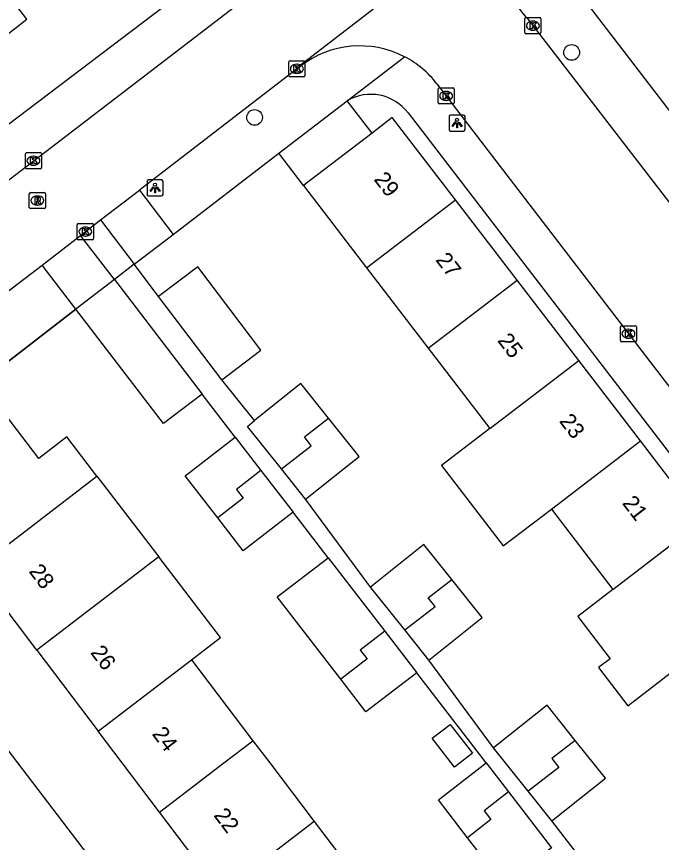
# Model space of a CAD drawing. Extents: x 159353 to 160616, y 385893 to 387321.
# Drawn here: x 159922.9 to 159963, y 386745.1 to 386796.3 of the extents above; entities that cross this region are included whole.
import ezdxf

# ---------------------------------------------------------------- set-up
doc = ezdxf.new("R2010")
doc.units = 0
for name, color, linetype in [('IMGEO_Boom', 7, 'Continuous'), ('IMGEO_Groenvoorziening', 7, 'Continuous'), ('IMGEO_Kolk', 7, 'Continuous'), ('IMGEO_Lichtpunt', 7, 'Continuous'), ('IMGEO_Muur', 7, 'Continuous'), ('IMGEO_Pand', 7, 'Continuous'), ('IMGEO_Pand_nummerreeks', 7, 'Continuous'), ('IMGEO_Rijbaan_lokaal_open', 7, 'Continuous'), ('IMGEO_Rioolput', 7, 'Continuous'), ('IMGEO_Voetpad_open', 7, 'Continuous')]:
    doc.layers.add(name, color=color, linetype=linetype)

msp = doc.modelspace()

# ---------------------------------------------------------------- linework, layer by layer
at = {"layer": 'IMGEO_Boom'}
for centre in [(159957.404, 386794.113), (159937.716, 386790.077)]:
    msp.add_circle(centre, 0.489, dxfattribs=at)
at = {"layer": 'IMGEO_Groenvoorziening'}
for points in [[(159916.388, 386805.503), (159907.534, 386798.781), (159906.821, 386798.235), (159914.662, 386787.991), (159915.375, 386788.537), (159920.977, 386793.031), (159920.428, 386793.744), (159923.58, 386796.173), (159916.388, 386805.503)], [(159917.628, 386782.525), (159917.092, 386783.163), (159915.836, 386784.665), (159936.633, 386800.439)]]:
    msp.add_lwpolyline(points, dxfattribs=at)
at = {"layer": 'IMGEO_Kolk'}
for p, q in [((159954.495, 386795.349), (159954.495, 386796.201)), ((159954.57, 386796.275), (159955.422, 386796.275)), ((159954.983, 386796.055), (159955.008, 386796.055)), ((159955.496, 386796.201), (159955.496, 386795.349)), ((159955.422, 386795.275), (159954.57, 386795.275)), ((159955.006, 386795.495), (159954.981, 386795.495)), ((159939.841, 386792.67), (159939.841, 386793.522)), ((159939.916, 386793.596), (159940.768, 386793.596)), ((159940.842, 386793.522), (159940.842, 386792.67)), ((159940.329, 386793.376), (159940.354, 386793.376)), ((159940.768, 386792.596), (159939.916, 386792.596)), ((159940.352, 386792.816), (159940.327, 386792.816)), ((159949.11, 386790.986), (159949.11, 386791.838)), ((159949.185, 386791.912), (159950.037, 386791.912)), ((159949.598, 386791.692), (159949.623, 386791.692)), ((159950.111, 386791.838), (159950.111, 386790.986)), ((159950.037, 386790.912), (159949.185, 386790.912)), ((159949.621, 386791.132), (159949.596, 386791.132)), ((159923.559, 386787.889), (159924.411, 386787.889)), ((159923.484, 386786.963), (159923.484, 386787.815)), ((159923.972, 386787.669), (159923.997, 386787.669)), ((159924.485, 386787.815), (159924.485, 386786.963)), ((159924.411, 386786.889), (159923.559, 386786.889)), ((159923.995, 386787.109), (159923.97, 386787.109)), ((159926.707, 386782.559), (159926.707, 386783.411)), ((159926.782, 386783.485), (159927.634, 386783.485)), ((159927.195, 386783.265), (159927.22, 386783.265)), ((159927.708, 386783.411), (159927.708, 386782.559)), ((159927.218, 386782.705), (159927.193, 386782.705)), ((159927.634, 386782.485), (159926.782, 386782.485)), ((159960.426, 386776.22), (159960.426, 386777.072)), ((159960.501, 386777.146), (159961.353, 386777.146)), ((159961.427, 386777.072), (159961.427, 386776.22)), ((159960.914, 386776.926), (159960.939, 386776.926)), ((159961.353, 386776.146), (159960.501, 386776.146)), ((159960.937, 386776.366), (159960.912, 386776.366))]:
    msp.add_line(p, q, dxfattribs=at)
for points in [[(159954.495, 386795.349), (159954.495, 386796.201)], [(159954.57, 386796.275), (159955.422, 386796.275)], [(159955.496, 386796.201), (159955.496, 386795.349)], [(159954.816, 386795.975), (159954.939, 386795.975), (159954.939, 386795.824), (159955.069, 386795.975), (159955.233, 386795.975), (159955.087, 386795.824), (159955.24, 386795.575), (159955.088, 386795.575), (159955.003, 386795.739), (159954.939, 386795.672), (159954.939, 386795.575), (159954.816, 386795.575), (159954.816, 386795.975)], [(159955.422, 386795.275), (159954.57, 386795.275)], [(159939.841, 386792.67), (159939.841, 386793.522)], [(159939.916, 386793.596), (159940.768, 386793.596)], [(159940.842, 386793.522), (159940.842, 386792.67)], [(159940.162, 386793.296), (159940.285, 386793.296), (159940.285, 386793.145), (159940.415, 386793.296), (159940.579, 386793.296), (159940.433, 386793.145), (159940.586, 386792.896), (159940.434, 386792.896), (159940.349, 386793.06), (159940.285, 386792.993), (159940.285, 386792.896), (159940.162, 386792.896), (159940.162, 386793.296)], [(159940.768, 386792.596), (159939.916, 386792.596)], [(159949.11, 386790.986), (159949.11, 386791.838)], [(159949.185, 386791.912), (159950.037, 386791.912)], [(159949.431, 386791.612), (159949.554, 386791.612), (159949.554, 386791.461), (159949.684, 386791.612), (159949.848, 386791.612), (159949.702, 386791.461), (159949.855, 386791.212), (159949.703, 386791.212), (159949.618, 386791.376), (159949.554, 386791.309), (159949.554, 386791.212), (159949.431, 386791.212), (159949.431, 386791.612)], [(159950.111, 386791.838), (159950.111, 386790.986)], [(159950.037, 386790.912), (159949.185, 386790.912)], [(159923.559, 386787.889), (159924.411, 386787.889)], [(159923.484, 386786.963), (159923.484, 386787.815)], [(159923.805, 386787.589), (159923.928, 386787.589), (159923.928, 386787.438), (159924.058, 386787.589), (159924.222, 386787.589), (159924.076, 386787.438), (159924.229, 386787.189), (159924.077, 386787.189), (159923.992, 386787.353), (159923.928, 386787.286), (159923.928, 386787.189), (159923.805, 386787.189), (159923.805, 386787.589)], [(159924.485, 386787.815), (159924.485, 386786.963)], [(159924.411, 386786.889), (159923.559, 386786.889)], [(159926.707, 386782.559), (159926.707, 386783.411)], [(159926.782, 386783.485), (159927.634, 386783.485)], [(159927.708, 386783.411), (159927.708, 386782.559)], [(159927.028, 386783.185), (159927.151, 386783.185), (159927.151, 386783.034), (159927.281, 386783.185), (159927.445, 386783.185), (159927.299, 386783.034), (159927.452, 386782.785), (159927.3, 386782.785), (159927.215, 386782.949), (159927.151, 386782.882), (159927.151, 386782.785), (159927.028, 386782.785), (159927.028, 386783.185)], [(159927.634, 386782.485), (159926.782, 386782.485)], [(159960.426, 386776.22), (159960.426, 386777.072)], [(159960.501, 386777.146), (159961.353, 386777.146)], [(159961.427, 386777.072), (159961.427, 386776.22)], [(159960.747, 386776.846), (159960.87, 386776.846), (159960.87, 386776.695), (159961, 386776.846), (159961.164, 386776.846), (159961.018, 386776.695), (159961.171, 386776.446), (159961.019, 386776.446), (159960.934, 386776.61), (159960.87, 386776.543), (159960.87, 386776.446), (159960.747, 386776.446), (159960.747, 386776.846)], [(159961.353, 386776.146), (159960.501, 386776.146)]]:
    msp.add_lwpolyline(points, dxfattribs=at)
for centre, start, end in [((159954.572, 386796.199), 91.552, 178.448), ((159954.572, 386796.199), 91.552, 178.448), ((159955.42, 386796.199), 1.552, 88.448), ((159955.42, 386796.199), 1.552, 88.448), ((159954.572, 386795.351), 181.552, 268.448), ((159954.572, 386795.351), 181.552, 268.448), ((159955.42, 386795.351), 271.552, 358.448), ((159955.42, 386795.351), 271.552, 358.448), ((159939.918, 386793.52), 91.552, 178.448), ((159939.918, 386793.52), 91.552, 178.448), ((159940.766, 386793.52), 1.552, 88.448), ((159940.766, 386793.52), 1.552, 88.448), ((159939.918, 386792.672), 181.552, 268.448), ((159939.918, 386792.672), 181.552, 268.448), ((159940.766, 386792.672), 271.552, 358.448), ((159940.766, 386792.672), 271.552, 358.448), ((159949.187, 386791.836), 91.552, 178.448), ((159949.187, 386791.836), 91.552, 178.448), ((159950.035, 386791.836), 1.552, 88.448), ((159950.035, 386791.836), 1.552, 88.448), ((159949.187, 386790.988), 181.552, 268.448), ((159949.187, 386790.988), 181.552, 268.448), ((159950.035, 386790.988), 271.552, 358.448), ((159950.035, 386790.988), 271.552, 358.448), ((159923.561, 386787.813), 91.552, 178.448), ((159923.561, 386787.813), 91.552, 178.448), ((159924.409, 386787.813), 1.552, 88.448), ((159924.409, 386787.813), 1.552, 88.448), ((159923.561, 386786.965), 181.552, 268.448), ((159923.561, 386786.965), 181.552, 268.448), ((159924.409, 386786.965), 271.552, 358.448), ((159924.409, 386786.965), 271.552, 358.448), ((159926.784, 386783.409), 91.552, 178.448), ((159926.784, 386783.409), 91.552, 178.448), ((159927.632, 386783.409), 1.552, 88.448), ((159927.632, 386783.409), 1.552, 88.448), ((159926.784, 386782.561), 181.552, 268.448), ((159926.784, 386782.561), 181.552, 268.448), ((159927.632, 386782.561), 271.552, 358.448), ((159927.632, 386782.561), 271.552, 358.448), ((159960.503, 386777.07), 91.552, 178.448), ((159960.503, 386777.07), 91.552, 178.448), ((159961.351, 386777.07), 1.552, 88.448), ((159961.351, 386777.07), 1.552, 88.448), ((159960.503, 386776.222), 181.552, 268.448), ((159960.503, 386776.222), 181.552, 268.448), ((159961.351, 386776.222), 271.552, 358.448), ((159961.351, 386776.222), 271.552, 358.448)]:
    msp.add_arc(centre, 0.0765, start, end, dxfattribs=at)
for centre, major_axis, ratio, start_param, end_param in [((159954.982, 386795.775), (-0.387, 0.002), 0.722429, 4.712389, 7.853982), ((159955.007, 386795.775), (-0.39, 0.002), 0.717154, 1.570796, 4.712389), ((159940.328, 386793.096), (-0.387, 0.002), 0.722429, 4.712389, 7.853982), ((159940.353, 386793.096), (-0.39, 0.002), 0.717154, 1.570796, 4.712389), ((159949.597, 386791.412), (-0.387, 0.002), 0.722429, 4.712389, 7.853982), ((159949.622, 386791.412), (-0.39, 0.002), 0.717154, 1.570796, 4.712389), ((159923.971, 386787.389), (-0.387, 0.002), 0.722429, 4.712389, 7.853982), ((159923.996, 386787.389), (-0.39, 0.002), 0.717154, 1.570796, 4.712389), ((159927.194, 386782.985), (-0.387, 0.002), 0.722429, 4.712389, 7.853982), ((159927.219, 386782.985), (-0.39, 0.002), 0.717154, 1.570796, 4.712389), ((159960.913, 386776.646), (-0.387, 0.002), 0.722429, 4.712389, 7.853982), ((159960.938, 386776.646), (-0.39, 0.002), 0.717154, 1.570796, 4.712389)]:
    msp.add_ellipse(centre, major_axis=major_axis, ratio=ratio, start_param=start_param, end_param=end_param, dxfattribs=at)
at = {"layer": 'IMGEO_Lichtpunt'}
for p, q in [((159949.787, 386790.13), (159949.787, 386789.323)), ((159949.787, 386790.13), (159949.787, 386789.323)), ((159950.689, 386790.225), (159949.881, 386790.225)), ((159950.689, 386790.225), (159949.881, 386790.225)), ((159950.783, 386789.323), (159950.783, 386790.13)), ((159950.783, 386789.323), (159950.783, 386790.13)), ((159949.881, 386789.229), (159950.689, 386789.229)), ((159949.881, 386789.229), (159950.689, 386789.229)), ((159931.036, 386786.102), (159931.036, 386785.295)), ((159931.036, 386786.102), (159931.036, 386785.295)), ((159931.938, 386786.197), (159931.13, 386786.197)), ((159931.938, 386786.197), (159931.13, 386786.197)), ((159932.032, 386785.295), (159932.032, 386786.102)), ((159932.032, 386785.295), (159932.032, 386786.102)), ((159931.13, 386785.201), (159931.938, 386785.201)), ((159931.13, 386785.201), (159931.938, 386785.201))]:
    msp.add_line(p, q, dxfattribs=at)
for points in [[(159950.161, 386789.794), (159950.2, 386789.766), (159950.012, 386789.504), (159949.974, 386789.531), (159950.161, 386789.794)], [(159950.263, 386789.746), (159950.31, 386789.746), (159950.31, 386789.424), (159950.263, 386789.424), (159950.263, 386789.746)], [(159950.373, 386789.766), (159950.411, 386789.793), (159950.598, 386789.531), (159950.559, 386789.503), (159950.373, 386789.766)], [(159931.41, 386785.766), (159931.449, 386785.738), (159931.261, 386785.476), (159931.223, 386785.503), (159931.41, 386785.766)], [(159931.512, 386785.718), (159931.559, 386785.718), (159931.559, 386785.396), (159931.512, 386785.396), (159931.512, 386785.718)], [(159931.622, 386785.738), (159931.66, 386785.765), (159931.847, 386785.503), (159931.808, 386785.475), (159931.622, 386785.738)]]:
    msp.add_lwpolyline(points, dxfattribs=at)
for centre in [(159950.286, 386789.928), (159931.535, 386785.9)]:
    msp.add_circle(centre, 0.0994, dxfattribs=at)
for centre, start, end in [((159949.881, 386790.13), 90, 180), ((159949.881, 386790.13), 90, 180), ((159950.689, 386790.13), 0, 90), ((159950.689, 386790.13), 0, 90), ((159949.881, 386789.323), 180, 270), ((159949.881, 386789.323), 180, 270), ((159950.689, 386789.323), 270, 0), ((159950.689, 386789.323), 270, 360), ((159931.13, 386786.102), 90, 180), ((159931.13, 386786.102), 90, 180), ((159931.938, 386786.102), 0, 90), ((159931.938, 386786.102), 0, 90), ((159931.13, 386785.295), 180, 270), ((159931.13, 386785.295), 180, 270), ((159931.938, 386785.295), 270, 0), ((159931.938, 386785.295), 270, 360)]:
    msp.add_arc(centre, 0.0946, start, end, dxfattribs=at)
at = {"layer": 'IMGEO_Muur'}
msp.add_lwpolyline([(159917.349, 386771.013), (159926.623, 386778.162)], dxfattribs=at)
at = {"layer": 'IMGEO_Pand'}
for points in [[(159939.222, 386787.863), (159943.471, 386791.117)], [(159945.011, 386789.104), (159943.471, 386791.117)], [(159950.184, 386784.957), (159946.266, 386790.064), (159945.011, 386789.104)], [(159945.011, 386789.104), (159940.759, 386785.848)], [(159940.759, 386785.848), (159939.222, 386787.863)], [(159940.759, 386785.848), (159944.672, 386780.737)], [(159944.672, 386780.737), (159950.184, 386784.957)], [(159954.011, 386779.967), (159950.184, 386784.957)], [(159935.691, 386773.79), (159938.113, 386775.631), (159934.182, 386780.804), (159931.76, 386778.963)], [(159944.672, 386780.737), (159948.495, 386775.743)], [(159929.014, 386780.005), (159926.623, 386778.162)], [(159929.014, 386780.005), (159934.451, 386772.896)], [(159948.495, 386775.743), (159954.011, 386779.967)], [(159957.838, 386774.978), (159954.011, 386779.967)], [(159935.691, 386773.79), (159931.76, 386778.963)], [(159934.451, 386772.896), (159932.053, 386771.062), (159926.623, 386778.162)], [(159948.495, 386775.743), (159952.318, 386770.751)], [(159952.318, 386770.751), (159957.838, 386774.978)], [(159961.665, 386769.988), (159957.838, 386774.978)], [(159942.307, 386771.393), (159940.587, 386773.547), (159937.717, 386771.254)], [(159927.927, 386767.8), (159926.056, 386770.24), (159924.313, 386768.903), (159922.211, 386771.674), (159916.408, 386767.286), (159920.395, 386762.022)], [(159939.379, 386768.252), (159937.267, 386770.895), (159937.717, 386771.254)], [(159939.379, 386768.252), (159941.235, 386769.682), (159940.808, 386770.237), (159942.307, 386771.393)], [(159940.885, 386766.366), (159944.205, 386769.017), (159942.307, 386771.393)], [(159952.318, 386770.751), (159949.328, 386768.462), (159953.15, 386763.469), (159956.14, 386765.758)], [(159935.428, 386765.206), (159933.407, 386767.828), (159936.511, 386770.221)], [(159936.511, 386770.221), (159938.105, 386768.153)], [(159956.14, 386765.758), (159961.665, 386769.988)], [(159965.492, 386764.999), (159961.665, 386769.988)], [(159938.105, 386768.153), (159936.584, 386766.981), (159937.011, 386766.426), (159935.428, 386765.206)], [(159938.105, 386768.153), (159940.107, 386765.556)], [(159940.885, 386766.366), (159939.379, 386768.252)], [(159920.395, 386762.022), (159927.927, 386767.8)], [(159927.927, 386767.8), (159931.766, 386762.795)], [(159940.107, 386765.556), (159937.002, 386763.163), (159935.428, 386765.206)], [(159956.14, 386765.758), (159959.964, 386760.766)], [(159959.964, 386760.766), (159965.492, 386764.999)], [(159949.965, 386761.392), (159948.232, 386763.562), (159944.912, 386760.91)], [(159931.766, 386762.795), (159924.204, 386756.994)], [(159933.796, 386756.402), (159935.606, 386757.79), (159931.766, 386762.795)], [(159943.067, 386755.191), (159939.127, 386760.303), (159942.282, 386762.734)], [(159942.282, 386762.734), (159945.795, 386758.177)], [(159924.204, 386756.994), (159920.395, 386762.022)], [(159947.037, 386758.25), (159948.918, 386759.701), (159948.491, 386760.256), (159949.965, 386761.392)], [(159948.53, 386756.381), (159951.85, 386759.032), (159949.965, 386761.392)], [(159947.037, 386758.25), (159944.912, 386760.91)], [(159959.964, 386760.766), (159957.776, 386759.091), (159959.787, 386756.464), (159959.069, 386755.914), (159960.879, 386753.549), (159963.785, 386755.773)], [(159945.795, 386758.177), (159944.273, 386757.005), (159944.701, 386756.45), (159943.067, 386755.191)], [(159945.795, 386758.177), (159947.787, 386755.591)], [(159948.53, 386756.381), (159947.037, 386758.25)], [(159924.204, 386756.994), (159928.013, 386751.966)], [(159928.013, 386751.966), (159933.796, 386756.402)], [(159933.796, 386756.402), (159937.609, 386751.376)], [(159947.787, 386755.591), (159944.632, 386753.159), (159943.067, 386755.191)], [(159957.623, 386751.39), (159955.877, 386753.577), (159952.557, 386750.925)], [(159931.822, 386746.937), (159929.502, 386750), (159928.013, 386751.966)], [(159951.235, 386750.592), (159950.124, 386749.735), (159948.738, 386751.533), (159949.849, 386752.39), (159951.235, 386750.592)], [(159931.822, 386746.937), (159935.815, 386750), (159937.609, 386751.376)], [(159937.609, 386751.376), (159938.653, 386750), (159941.421, 386746.351)], [(159954.695, 386748.249), (159952.557, 386750.925)], [(159957.623, 386751.39), (159956.174, 386750.274), (159956.602, 386749.719), (159954.695, 386748.249)], [(159956.175, 386746.396), (159959.495, 386749.047), (159957.623, 386751.39)], [(159950.937, 386745.353), (159949.129, 386747.7), (159952.103, 386749.992)], [(159952.103, 386749.992), (159953.485, 386748.2)], [(159953.485, 386748.2), (159951.963, 386747.028), (159952.391, 386746.473), (159950.937, 386745.353)], [(159953.485, 386748.2), (159956.159, 386744.73)], [(159956.175, 386746.396), (159954.695, 386748.249)], [(159935.63, 386741.909), (159931.822, 386746.937)], [(159941.421, 386746.351), (159935.63, 386741.909)], [(159941.421, 386746.351), (159945.233, 386741.325)], [(159956.159, 386744.73), (159953.185, 386742.437), (159950.937, 386745.353)]]:
    msp.add_lwpolyline(points, dxfattribs=at)
at = {"layer": 'IMGEO_Rijbaan_lokaal_open'}
for points in [[(159955.382, 386804.642), (159955.305, 386804.694), (159940.555, 386793.31), (159940.557, 386793.263)], [(159917.628, 386782.525), (159938.325, 386798.396)], [(159954.634, 386796.243), (159972.883, 386772.556), (159990.19, 386750), (159999.425, 386737.847), (160001.266, 386735.451), (160006.868, 386728.263), (160013.954, 386719.005)], [(159940.557, 386793.263), (159930.563, 386785.567)], [(159949.038, 386792.165), (159952.219, 386787.997), (159981.373, 386750), (160000, 386725.7), (160009.257, 386713.623)], [(159928.152, 386783.711), (159930.563, 386785.567)], [(159926.911, 386782.755), (159928.152, 386783.711)], [(159924.518, 386780.912), (159926.911, 386782.755)], [(159920.476, 386777.815), (159924.518, 386780.912)]]:
    msp.add_lwpolyline(points, dxfattribs=at)
for centre, radius, start, end in [((159958.648, 386800.129), 5.587, 195.284, 224.0676), ((159944.248, 386788.47), 6.049, 62.7545, 127.5944), ((159944.255, 386788.476), 6.041, 37.6401, 62.7878)]:
    msp.add_arc(centre, radius, start, end, dxfattribs=at)
at = {"layer": 'IMGEO_Rioolput'}
for p, q in [((159923.729, 386784.49), (159923.729, 386785.342)), ((159923.804, 386785.416), (159924.656, 386785.416)), ((159924.73, 386785.342), (159924.73, 386784.49)), ((159924.217, 386785.196), (159924.242, 386785.196)), ((159924.656, 386784.416), (159923.804, 386784.416)), ((159924.24, 386784.636), (159924.215, 386784.636))]:
    msp.add_line(p, q, dxfattribs=at)
for points in [[(159923.729, 386784.49), (159923.729, 386785.342)], [(159923.804, 386785.416), (159924.656, 386785.416)], [(159924.73, 386785.342), (159924.73, 386784.49)], [(159924.318, 386785.114), (159924.066, 386785.116), (159924.066, 386784.716)], [(159924.066, 386784.716), (159924.19, 386784.716), (159924.19, 386784.878), (159924.201, 386784.878)], [(159924.244, 386785.035), (159924.19, 386785.035), (159924.19, 386784.954)], [(159924.19, 386784.954), (159924.242, 386784.954)], [(159924.248, 386784.849), (159924.319, 386784.716), (159924.459, 386784.716), (159924.394, 386784.842)], [(159924.656, 386784.416), (159923.804, 386784.416)]]:
    msp.add_lwpolyline(points, dxfattribs=at)
for centre, radius, start, end in [((159923.806, 386785.34), 0.0765, 91.552, 178.448), ((159923.806, 386785.34), 0.0765, 91.552, 178.448), ((159924.654, 386785.34), 0.0765, 1.552, 88.448), ((159924.654, 386785.34), 0.0765, 1.552, 88.448), ((159924.2, 386784.825), 0.0533, 26.0293, 88.6989), ((159924.226, 386785.143), 0.19, 274.7715, 282.9687), ((159924.25, 386784.939), 0.0964, 77.0061, 93.1865), ((159924.264, 386784.996), 0.0378, 276.6634, 79.6772), ((159924.317, 386785.004), 0.109, 350.3612, 89.416), ((159924.315, 386785.004), 0.112, 277.5842, 350.9817), ((159924.299, 386784.789), 0.108, 29.5134, 73.7905), ((159923.806, 386784.492), 0.0765, 181.552, 268.448), ((159923.806, 386784.492), 0.0765, 181.552, 268.448), ((159924.654, 386784.492), 0.0765, 271.552, 358.448), ((159924.654, 386784.492), 0.0765, 271.552, 358.448)]:
    msp.add_arc(centre, radius, start, end, dxfattribs=at)
for centre, major_axis, ratio, start_param, end_param in [((159924.216, 386784.916), (-0.387, 0.002), 0.722429, 4.712389, 7.853982), ((159924.241, 386784.916), (-0.39, 0.002), 0.717154, 1.570796, 4.712389)]:
    msp.add_ellipse(centre, major_axis=major_axis, ratio=ratio, start_param=start_param, end_param=end_param, dxfattribs=at)
at = {"layer": 'IMGEO_Voetpad_open'}
for points in [[(160015.138, 386723.204), (160000, 386742.927), (159994.571, 386750), (159957.575, 386798.202)], [(159943.471, 386791.117), (159947.017, 386793.848)], [(159947.245, 386790.358), (159978.228, 386750), (160000, 386721.641), (160004.827, 386715.354)], [(159932.656, 386782.812), (159939.222, 386787.863)], [(159930.563, 386785.567), (159932.656, 386782.812)], [(159928.152, 386783.711), (159930.246, 386780.955)], [(159929.014, 386780.005), (159926.911, 386782.755)], [(159930.246, 386780.955), (159932.656, 386782.812)], [(159926.623, 386778.162), (159924.518, 386780.912)], [(159930.246, 386780.955), (159929.014, 386780.005)], [(159931.76, 386778.963), (159930.246, 386780.955)], [(159926.623, 386778.162), (159917.349, 386771.013), (159912.618, 386767.366)], [(159937.717, 386771.254), (159935.691, 386773.79)], [(159936.511, 386770.221), (159934.451, 386772.896)], [(159944.912, 386760.91), (159940.885, 386766.366)], [(159942.282, 386762.734), (159940.107, 386765.556)], [(159969.905, 386688.499), (159923.02, 386750), (159912.2, 386764.193)], [(159952.557, 386750.925), (159948.53, 386756.381)], [(159952.103, 386749.992), (159947.787, 386755.591)], [(159960.613, 386740.635), (159956.175, 386746.396)]]:
    msp.add_lwpolyline(points, dxfattribs=at)
msp.add_arc((159944.928, 386788.599), 2.909, 37.199, 120.0585, dxfattribs=at)

# ---------------------------------------------------------------- texts
at = {"layer": 'IMGEO_Pand_nummerreeks'}
for s, rotation, p in [('29', 307.4884, (159945.079, 386786.222)), ('27', 307.4899, (159948.917, 386781.218)), ('25', 307.4899, (159952.755, 386776.215)), ('23', 307.4899, (159956.593, 386771.211)), ('21', 307.4899, (159960.501, 386766.117)), ('28', 307.143, (159923.66, 386761.886)), ('26', 307.143, (159927.485, 386756.836)), ('24', 307.143, (159931.312, 386751.784)), ('22', 307.143, (159935.138, 386746.734))]:
    msp.add_text(s, height=1, rotation=rotation, dxfattribs=at).set_placement(p)

doc.saveas('drawing.dxf')
